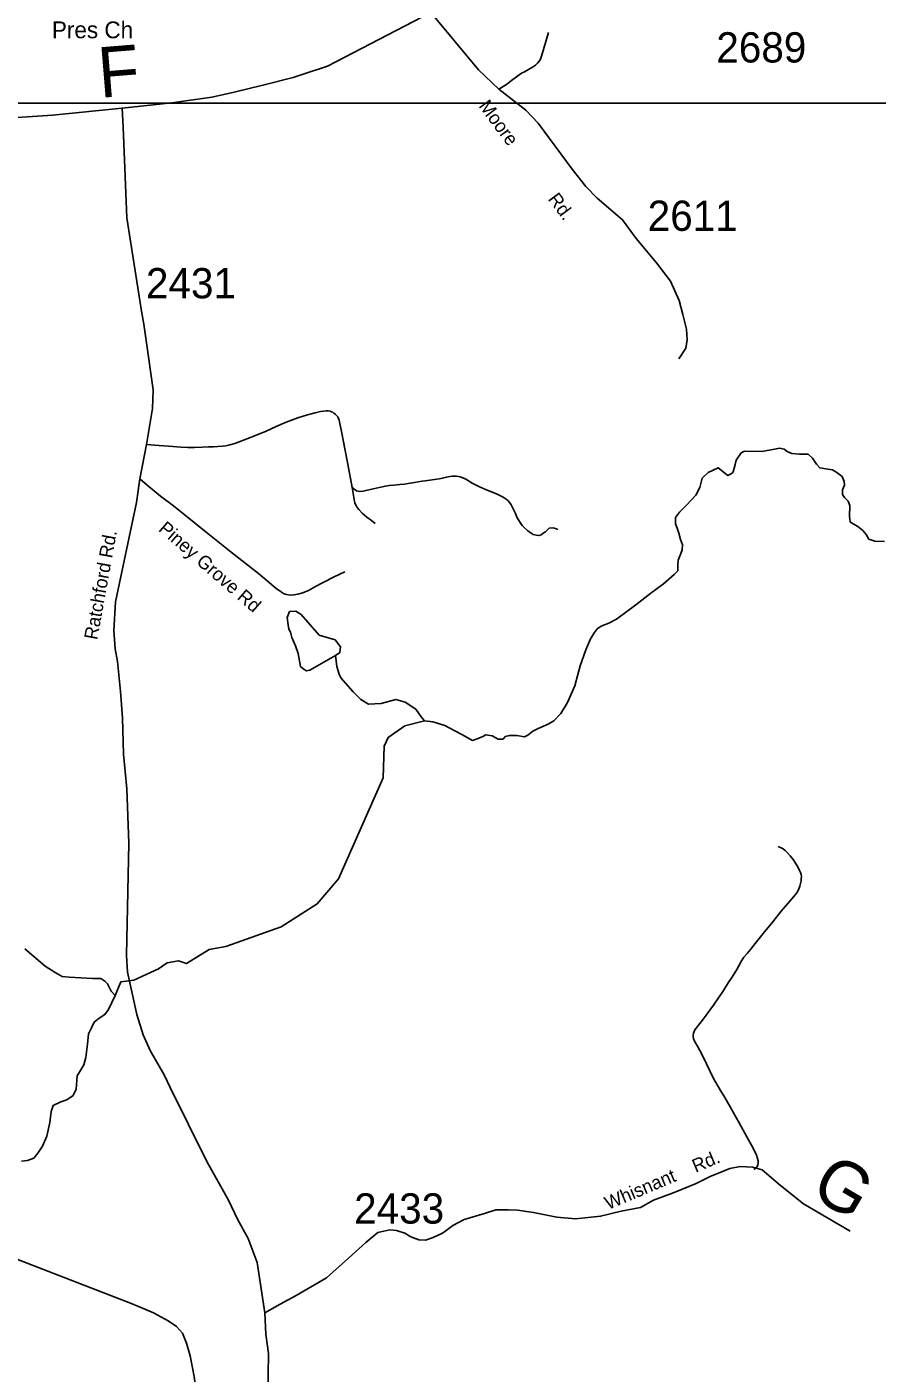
# Model space of a CAD drawing. Extents: x 1268485 to 1426702, y 514839 to 616766.
# Drawn here: x 1375394 to 1379541, y 523605 to 530173 of the extents above; entities that cross this region are included whole.
import ezdxf

# ---------------------------------------------------------------- set-up
doc = ezdxf.new("R2010")
doc.units = 0
for name, color, linetype in [('Old_Level_10', 7, 'Continuous'), ('Old_Level_11', 7, 'Continuous'), ('Old_Level_22', 7, 'Continuous'), ('Old_Level_32', 7, 'Continuous'), ('Old_Level_35', 7, 'Continuous'), ('Old_Level_59', 7, 'Continuous'), ('Old_Level_62', 7, 'Continuous'), ('Old_Level_63', 7, 'Continuous'), ('Old_Level_8', 7, 'Continuous')]:
    doc.layers.add(name, color=color, linetype=linetype)

msp = doc.modelspace()

# ---------------------------------------------------------------- linework, layer by layer
at = {"layer": 'Old_Level_32'}
for points in [[(1375859.353, 529776.811), (1376100.897, 529803.658), (1376296.688, 529830.122), (1376405.054, 529855.796), (1376545.187, 529889.054), (1376692.389, 529926.905), (1376736.727, 529940.67), (1376860.873, 529981.961), (1377364.922, 530244.007)], [(1377364.922, 530244.007), (1377597.084, 529964.198), (1377696.454, 529870.117), (1377827.492, 529766.815), (1377887.801, 529703.173), (1378054.233, 529479.758), (1378120.762, 529394.545), (1378176.646, 529338.624), (1378299.059, 529232.108), (1378366.725, 529140.725), (1378466.058, 529021.991), (1378533.462, 528932.511), (1378576.034, 528837.868), (1378593.771, 528770.757), (1378611.509, 528698.485), (1378615.057, 528646.861), (1378607.962, 528605.562), (1378574.259, 528553.938)], [(1372485.327, 529236.765), (1372642.173, 529362.282), (1372806.149, 529494.932), (1372895.979, 529557.691), (1372974.403, 529604.761), (1373064.233, 529644.698), (1373362.24, 529770.216), (1373519.569, 529840.88), (1373611.791, 529877.011), (1373682.732, 529899.377), (1373769.635, 529899.378), (1374042.756, 529878.732), (1374640.43, 529803.029), (1374894.963, 529769.652), (1375066.728, 529744.595), (1375297.538, 529728.486), (1375519.401, 529742.805), (1375859.353, 529776.811)], [(1376555.197, 523899.113), (1376517.977, 524144.991), (1376473.667, 524261.913), (1376424.032, 524352.775), (1376377.924, 524447.747), (1376271.907, 524637.969), (1376092.425, 524998.618), (1376063.153, 525059.866), (1375995.118, 525178.37), (1375961.442, 525255.745), (1375931.312, 525353.753), (1375884.857, 525561.026), (1375879.912, 525642.617), (1375892.003, 526190.537), (1375881.522, 526454.871), (1375864.947, 526625.285), (1375860.907, 526802.476), (1375850.262, 526930.296), (1375836.956, 527076.756), (1375824.967, 527138.523), (1375817.877, 527227.934), (1375826.739, 527368.928), (1375929.131, 527852.769), (1375944.591, 527968.259), (1375978.015, 528136.555), (1376007.269, 528311.815), (1376009.931, 528402.353), (1375975.336, 528643.08), (1375964.691, 528722.968), (1375954.046, 528785.813), (1375882.195, 529241.171), (1375866.759, 529604.844), (1375864.571, 529684.926), (1375859.353, 529776.811)], [(1376225.531, 523477.85), (1376209.58, 523587.894), (1376190.084, 523689.34), (1376172.359, 523751.24), (1376153.632, 523800.307), (1376124.505, 523832.053), (1376083.739, 523859.564), (1376011.071, 523899.111), (1375908.271, 523942.096), (1375242.396, 524199.069), (1375171.666, 524237.674), (1375006.676, 524325.536), (1374663.389, 524511.912), (1373979.475, 524823.426)], [(1376555.197, 523899.113), (1376630.521, 523941.436), (1376707.693, 523984.043), (1376856.505, 524069.336), (1376963.164, 524165.12), (1377048.32, 524242.345), (1377106.866, 524290.277), (1377165.411, 524303.592), (1377197.345, 524300.929), (1377237.262, 524287.614), (1377266.534, 524268.974), (1377306.451, 524255.66), (1377338.385, 524252.996), (1377375.641, 524266.311), (1377420.881, 524287.614), (1377439.509, 524300.929), (1377471.443, 524324.895), (1377527.327, 524354.187), (1377625.789, 524383.479), (1377681.673, 524402.119), (1377742.879, 524402.119), (1377788.119, 524399.457), (1377865.292, 524388.805), (1377979.722, 524364.838), (1378070.2, 524356.85), (1378192.613, 524370.165), (1378293.737, 524394.131), (1378386.877, 524412.771), (1378450.745, 524447.921), (1378551.869, 524485.202), (1378658.314, 524530.47), (1378730.165, 524565.089), (1378767.422, 524581.066), (1378823.306, 524602.369), (1378873.868, 524613.021), (1378935.074, 524610.358), (1378980.313, 524597.043), (1379070.792, 524519.819), (1379182.843, 524430.868), (1379410.175, 524297.608)], [(1376571.148, 523496.431), (1376571.148, 523596.115), (1376572.921, 523699.658), (1376560.514, 523794.227), (1376555.197, 523899.113)]]:
    msp.add_lwpolyline(points, dxfattribs=at)
at = {"layer": 'Old_Level_35'}
for points in [[(1377696.454, 529870.117), (1377734.388, 529893.185), (1377758.482, 529912.05), (1377782.781, 529929.172), (1377795.084, 529939.835), (1377807.489, 529948.6), (1377821.125, 529955.111), (1377841.733, 529965.774), (1377860.598, 529976.385), (1377875.362, 529987.612), (1377885.512, 529997.044), (1377894.841, 530007.707), (1377899.66, 530016.575), (1377902.633, 530026.007), (1377909.605, 530047.795), (1377938.005, 530146.373)], [(1375978.015, 528136.555), (1376039.12, 528130.608), (1376085.769, 528127.687), (1376147.593, 528122.356), (1376179.478, 528121.176), (1376211.979, 528121.74), (1376249.709, 528123.483), (1376279.851, 528124.149), (1376304.15, 528124.149), (1376325.988, 528125.892), (1376346.596, 528127.687), (1376365.461, 528129.993), (1376384.325, 528134.146), (1376408.624, 528141.271), (1376450.455, 528156.548), (1376509.51, 528179.616), (1376562.003, 528201.454), (1376609.883, 528223.292), (1376659.505, 528244.567), (1376716.1, 528265.789), (1376763.364, 528280.553), (1376801.094, 528291.164), (1376826.52, 528296.496), (1376842.412, 528298.803), (1376854.202, 528299.418), (1376864.25, 528299.418), (1376873.169, 528298.239), (1376879.629, 528295.88), (1376886.088, 528292.959), (1376892.034, 528288.806), (1376898.493, 528283.526), (1376904.953, 528277.016), (1376910.386, 528270.506), (1376913.872, 528263.431), (1376917.358, 528255.178), (1376919.716, 528246.309), (1376929.251, 528199.045), (1376946.373, 528106.464), (1376959.907, 528040.335), (1376980.514, 527925.813)], [(1375944.591, 527968.259), (1375980.578, 527937.552), (1376045.477, 527883.316), (1376109.863, 527836.051), (1376268.163, 527708.56), (1376390.887, 527609.981), (1376524.273, 527506.687), (1376566.719, 527470.7), (1376598.605, 527442.915), (1376616.342, 527428.203), (1376627.62, 527421.128), (1376636.334, 527414.618), (1376645.254, 527409.338), (1376653.456, 527406.314), (1376661.248, 527404.571), (1376670.578, 527402.213), (1376682.471, 527400.982), (1376696.62, 527402.213), (1376716.715, 527405.749), (1376740.398, 527412.824), (1376770.951, 527425.794), (1376799.351, 527441.736), (1376840.156, 527462.446), (1376892.649, 527489.565), (1376945.143, 527514.94)], [(1376980.514, 527925.813), (1376995.278, 527915.355), (1377001.737, 527910.434), (1377010.657, 527907.512), (1377018.346, 527906.897), (1377034.853, 527908.691), (1377069.097, 527915.766), (1377106.211, 527925.198), (1377141.788, 527932.887), (1377162.395, 527936.424), (1377184.541, 527938.065), (1377213.966, 527940.32), (1377235.907, 527943.088), (1377254.874, 527945.754), (1377284.401, 527949.855), (1377320.798, 527956.673), (1377336.997, 527958.519), (1377371.138, 527962.978), (1377404.664, 527968.515), (1377420.966, 527972.103), (1377441.471, 527976.204), (1377457.773, 527979.793), (1377469.153, 527981.638), (1377479.611, 527982.151), (1377489.146, 527981.638), (1377499.091, 527980.254), (1377508.113, 527977.999), (1377520.416, 527973.949), (1377531.387, 527968.925), (1377547.586, 527960.313), (1377563.477, 527949.445), (1377578.549, 527940.833), (1377598.951, 527930.375), (1377628.889, 527917.201), (1377687.841, 527893.568), (1377713.78, 527881.317), (1377722.905, 527875.421), (1377732.85, 527868.604), (1377740.95, 527861.837), (1377750.587, 527851.379), (1377756.534, 527841.382), (1377765.146, 527825.081), (1377777.347, 527799.193), (1377784.626, 527780.585), (1377796.827, 527760.131), (1377810.463, 527741.061), (1377821.843, 527728.809), (1377837.734, 527715.173), (1377854.139, 527703.793), (1377864.494, 527697.488), (1377878.642, 527693.387), (1377891.253, 527691.131), (1377903.454, 527694.77), (1377913.091, 527702.511), (1377923.549, 527709.739), (1377932.981, 527718.813), (1377942.619, 527727.015), (1377956.255, 527728.809), (1377968.455, 527727.425), (1377983.834, 527721.581)], [(1376980.514, 527925.813), (1376985.23, 527897.413), (1376990.664, 527866.758), (1376992.407, 527858.504), (1376994.15, 527850.815), (1376996.508, 527843.741), (1376999.994, 527837.794), (1377005.326, 527828.977), (1377013.015, 527818.366), (1377030.137, 527800.064), (1377052.59, 527781.764), (1377075.658, 527765.257), (1377093.293, 527751.057)], [(1378940.505, 524597.766), (1378951.782, 524606.071), (1378956.499, 524613.197), (1378959.472, 524620.886), (1378960.6, 524629.191), (1378960.6, 524640.417), (1378958.857, 524651.746), (1378953.525, 524668.304), (1378937.019, 524702.189), (1378906.671, 524757.297), (1378869.249, 524826.143), (1378825.368, 524903.243), (1378798.096, 524948.918), (1378777.386, 524983.931), (1378743.45, 525042.114), (1378709.103, 525113.882), (1378687.778, 525158.378), (1378665.837, 525200.517), (1378650.971, 525224.815), (1378646.255, 525236.708), (1378644.512, 525246.192), (1378645.025, 525253.882), (1378646.255, 525263.98), (1378648.613, 525271.106), (1378652.714, 525279.359), (1378659.276, 525288.331), (1378694.237, 525333.39), (1378743.039, 525400.442), (1378792.765, 525471.647), (1378815.833, 525509.018), (1378830.084, 525530.958), (1378844.95, 525552.335), (1378857.971, 525574.276), (1378869.249, 525594.986), (1378880.629, 525616.362), (1378891.907, 525634.202), (1378907.286, 525652.554), (1378923.28, 525672.136), (1378946.964, 525701.203), (1378985.616, 525749.851), (1379032.47, 525807.42), (1379073.993, 525858.426), (1379105.366, 525896.361), (1379135.612, 525930.195), (1379149.863, 525947.983), (1379158.27, 525962.234), (1379164.729, 525980.074), (1379168.42, 525993.146), (1379170.676, 526007.294), (1379171.906, 526018.009), (1379172.521, 526028.107), (1379171.291, 526038.206), (1379167.702, 526047.689), (1379163.704, 526056.456), (1379154.169, 526074.756), (1379143.609, 526092.186), (1379131.921, 526110.897), (1379117.977, 526128.377), (1379105.161, 526143.141), (1379093.884, 526154.727), (1379083.426, 526162.57), (1379073.583, 526168.004), (1379059.23, 526175.078)]]:
    msp.add_lwpolyline(points, dxfattribs=at)
at = {"layer": 'Old_Level_59'}
for points in [[(1379578.319, 527663.192), (1379530.337, 527664.167), (1379500.502, 527674.624), (1379489.019, 527696.975), (1379471.384, 527717.018), (1379447.701, 527735.576), (1379422.069, 527750.032), (1379410.279, 527758.491), (1379406.793, 527784.788), (1379407.818, 527838.102), (1379400.231, 527858.812), (1379382.699, 527877.216), (1379372.857, 527891.364), (1379373.472, 527915.15), (1379381.982, 527937.142), (1379380.239, 527955.186), (1379370.806, 527979.177), (1379345.277, 527999.427), (1379323.439, 528012.14), (1379291.554, 528016.907), (1379261.616, 528021.623), (1379246.032, 528039.975), (1379226.655, 528069.913), (1379204.919, 528088.368), (1379162.884, 528089.24), (1379125.051, 528092.469), (1379103.111, 528101.133), (1379087.424, 528112.923), (1379065.586, 528117.434), (1379041.493, 528113.846), (1378979.157, 528101.133), (1378895.188, 528102.824), (1378878.886, 528095.75), (1378854.178, 528060.173), (1378849.769, 528038.079), (1378839.772, 528002.37), (1378834.068, 527996.662), (1378814.106, 527985.247), (1378765.627, 528022.345), (1378717.148, 527999.515), (1378688.63, 527970.979), (1378677.223, 527925.318), (1378657.261, 527888.22), (1378611.634, 527839.707), (1378577.413, 527805.462), (1378557.452, 527779.779), (1378557.452, 527748.388), (1378566.006, 527728.412), (1378574.692, 527703.895), (1378582.074, 527671.754), (1378591.506, 527646.942), (1378590.993, 527621.516), (1378584.534, 527603.574), (1378571.923, 527571.842), (1378569.463, 527549.748), (1378568.848, 527519.4), (1378552.444, 527501.663), (1378499.54, 527456.756), (1378438.537, 527410.415), (1378365.231, 527353.615), (1378269.779, 527284.153), (1378233.382, 527264.366), (1378199.036, 527251.089), (1378176.891, 527237.607), (1378162.434, 527218.178), (1378143.775, 527188.189), (1378120.604, 527134.517), (1378093.024, 527055.47), (1378066.983, 526957.505), (1378031.201, 526876.202), (1377998.188, 526823.504), (1377965.277, 526788.082), (1377936.98, 526770.55), (1377888.485, 526749.378)], [(1377332.999, 526786.851), (1377237.105, 526763.853), (1377157.257, 526706.778), (1377137.295, 526663.973), (1377131.592, 526509.871), (1376913.872, 526016.521), (1376810.834, 525893.9), (1376633.874, 525782.557), (1376364.845, 525686.183), (1376283.097, 525671.245), (1376172.202, 525602.954), (1376133.816, 525615.758), (1376078.368, 525607.222), (1376035.716, 525577.344), (1375916.291, 525521.858), (1375852.313, 525513.321), (1375824.431, 525447.604)], [(1377862.238, 526737.587), (1377837.837, 526716.774), (1377821.638, 526708.88), (1377783.703, 526715.391), (1377747.717, 526716.108), (1377727.622, 526710.777), (1377717.369, 526698.679), (1377693.378, 526697.499), (1377663.645, 526713.699), (1377633.708, 526718.415), (1377617.611, 526711.34), (1377583.367, 526695.654), (1377567.168, 526691.86), (1377515.803, 526720.773), (1377482.072, 526737.895), (1377432.654, 526765.116), (1377375.034, 526781.878), (1377332.999, 526786.851)], [(1377888.485, 526749.378), (1377862.238, 526737.587)], [(1375824.431, 525447.604), (1375793.058, 525378.451), (1375774.603, 525354.203), (1375746.101, 525336.723), (1375721.7, 525317.551), (1375709.191, 525289.869), (1375694.53, 525259.828), (1375689.506, 525209.847), (1375682.124, 525144.384), (1375671.359, 525108.5), (1375652.802, 525076.87), (1375640.294, 525054.93), (1375634.962, 524989.416), (1375620.301, 524959.325), (1375589.748, 524937.794), (1375559.606, 524928.567), (1375523.209, 524911.24), (1375512.649, 524881.917), (1375505.472, 524827.886), (1375492.144, 524760.065), (1375471.126, 524712.852), (1375448.263, 524677.224), (1375427.86, 524653.028), (1375397.512, 524642.16), (1375367.575, 524638.623)]]:
    msp.add_lwpolyline(points, dxfattribs=at)
at = {"layer": 'Old_Level_62'}
for points in [[(1376898.979, 527107.068), (1376775.127, 527034.957), (1376758.016, 527032.103), (1376746.61, 527037.81), (1376728.3, 527053.367), (1376717.535, 527115.96), (1376704.412, 527153.997), (1376687.29, 527194.546), (1376679.805, 527220.947), (1376672.465, 527234.717), (1376668.188, 527256.12), (1376663.91, 527291.792), (1376675.317, 527320.329), (1376706.685, 527323.183), (1376732.351, 527306.06), (1376820.754, 527206.18), (1376897.75, 527183.351), (1376923.416, 527149.105), (1376920.564, 527120.569), (1376898.979, 527107.068)], [(1377332.999, 526786.851), (1377317.415, 526807.664), (1377291.288, 526843.757), (1377239.957, 526878.002), (1377194.329, 526892.27), (1377123.036, 526872.294), (1377060.298, 526869.441), (1377023.227, 526892.27), (1376986.154, 526929.369), (1376926.268, 526997.858), (1376917.713, 527014.981), (1376906.306, 527052.079), (1376898.979, 527107.068)], [(1375824.431, 525447.604), (1375804.951, 525467.7), (1375787.624, 525504.148), (1375773.988, 525516.707), (1375754.2, 525529.42), (1375714.215, 525530.24), (1375600.309, 525536.649), (1375566.373, 525540.596), (1375532.744, 525559.307), (1375483.326, 525590.68), (1375385.004, 525674.7)]]:
    msp.add_lwpolyline(points, dxfattribs=at)
at = {"layer": 'Old_Level_63'}
msp.add_line((1368033.021, 529802.059), (1401937.988, 529802.059), dxfattribs=at)

# ---------------------------------------------------------------- texts
at = {"layer": 'Old_Level_10'}
msp.add_text('Piney Grove Rd', height=65.61666, rotation=319.0907306, dxfattribs=at).set_placement((1376032.048, 527717.38))
at = {"layer": 'Old_Level_11'}
for s, rotation, p in [('Moore             Rd.', 306.6842083, (1377595.336, 529786.771)), ('Ratchford Rd.', 79.6938056, (1375737.168, 527179.739)), ('Whisnant    Rd.', 23.038925, (1378230.017, 524400.143))]:
    msp.add_text(s, height=65.61666, rotation=rotation, dxfattribs=at).set_placement(p)
at = {"layer": 'Old_Level_22'}
msp.add_text('Pres Ch', height=82.0208, dxfattribs=at).set_placement((1375516.294, 530118.107))
for s, rotation, p in [('F', 4.6734972, (1375751.223, 529827.072)), ('G', 329.6216222, (1379207.292, 524473.712))]:
    msp.add_text(s, height=246.062, rotation=rotation, dxfattribs=at).set_placement(p)
at = {"layer": 'Old_Level_8'}
for s, p in [('2689', (1378757.199, 529999.847)), ('2611', (1378422.56, 529178.346)), ('2431', (1375974.942, 528849.088)), ('2433', (1376990.528, 524334.281))]:
    msp.add_text(s, height=147.6375, dxfattribs=at).set_placement(p)

doc.saveas('drawing.dxf')
